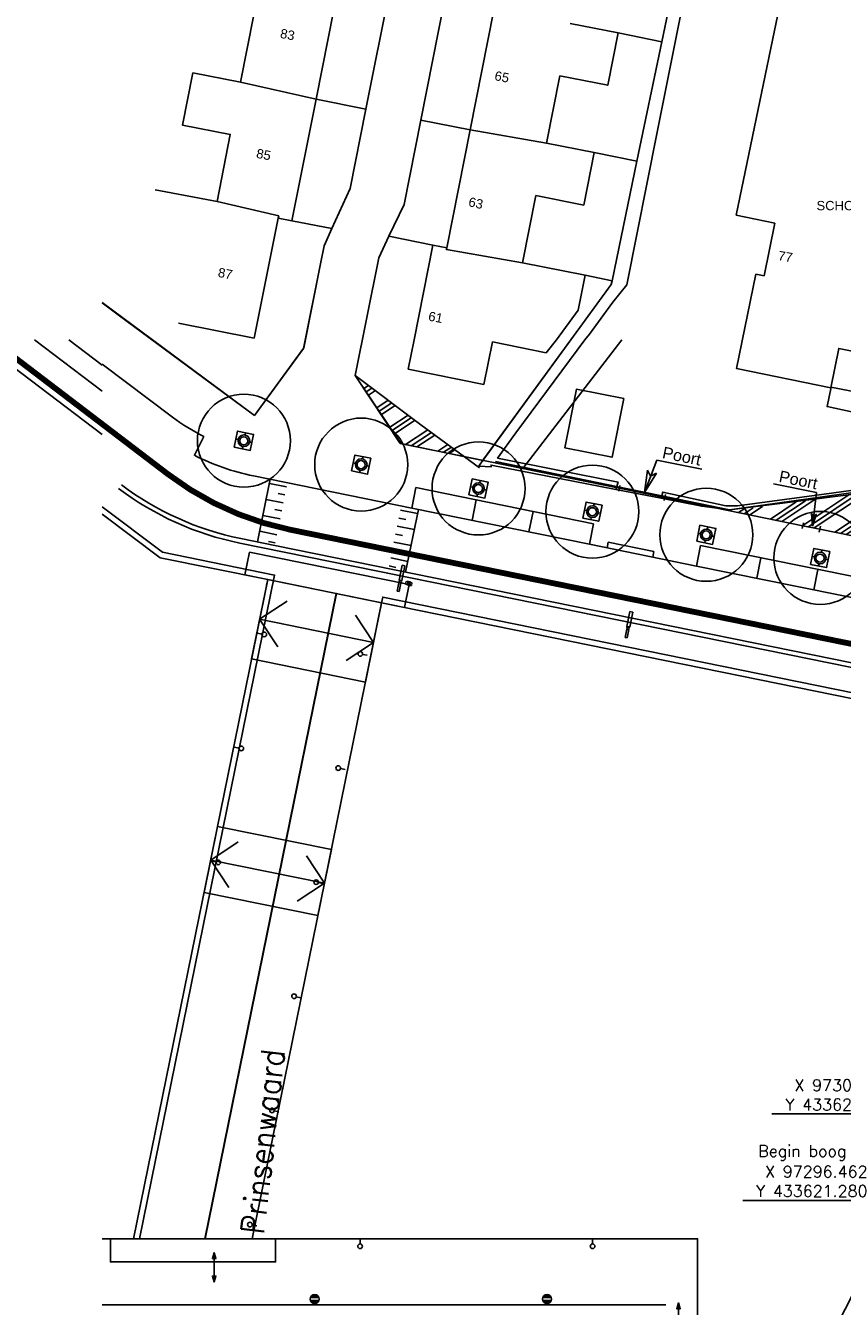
# Model space of a CAD drawing. Header units: millimetres. Extents: x 96940 to 101272, y 432237 to 434659.
# Tile 358 of 398: x 97211 to 97281, y 433617 to 433727. Entities that reach past the tile are written whole.
import ezdxf
from ezdxf.enums import TextEntityAlignment as Align

# ---------------------------------------------------------------- set-up
doc = ezdxf.new("R2010")
doc.units = ezdxf.units.MM
doc.linetypes.add('DASHED', pattern=[19.05, 12.7, -6.35])
doc.layers.add('_R+B WARMTE2-5', color=211, linetype='DASHED')
doc.layers.add('Ondergrond_Nieuw_IP', color=8, linetype='Continuous')
doc.layers.add('R_BN_T_N_Coordinaten', color=7, linetype='Continuous', lineweight=25)
doc.styles.add('DSV_ARIAL', font='arial.ttf')
doc.styles.get("Standard").update_dxf_attribs({"font": 'romans.shx'})
doc.dimstyles.new('RET 1-500', dxfattribs={"dimtxt": 1, "dimasz": 1, "dimexe": 0.3, "dimexo": 0, "dimgap": 0.3, "dimtad": 1, "dimdec": 3, "dimzin": 1, "dimtxsty": 'Standard', "dimcen": 0, "dimclrd": 1, "dimclre": 1, "dimclrt": 7, "dimaunit": 2, "dimadec": 4, "dimazin": 0, "dimtfac": 1, "dimtdec": 3, "dimtofl": 0, "dimtmove": 0, "dimatfit": 0, "dimfxl": 1, "dimarcsym": 0})
pattern_1 = [(33.7107, (97316.8302, 433760.2875), (-1.11, 1.6637), []), (33.7107, (97317.3206, 433760.1896), (-1.11, 1.6637), []), (33.7107, (97316.34, 433760.3854), (-1.11, 1.6637), [])]

# ---------------------------------------------------------------- blocks, each defined once
blk = doc.blocks.new('Boomrooster')
at = {"color": 0, "linetype": 'ByBlock', "lineweight": -2}
blk.add_lwpolyline([(-0.7, -0.7), (-0.7, 0.7), (0.7, 0.7), (0.7, -0.7)], close=True, dxfattribs=at)
for points in [[(-0.5, 0), (-0.7, 0)], [(0, 0.7), (0, 0.5)], [(0.7, 0), (0.5, 0)], [(0, -0.5), (0, -0.7)]]:
    blk.add_lwpolyline(points, dxfattribs=at)
blk.add_circle((0, 0), 0.5, dxfattribs=at)
blk = doc.blocks.new('BOOM')
at = {"color": 0}
blk.add_circle((0, 0), 0.35, dxfattribs=at)
blk = doc.blocks.new('VelopA CityStyle Oscar BA')
at = {"color": 0, "lineweight": 0, "flags": 128}
for points in [[(101.3, 65.32), (101.3, 65.55)], [(101.37, 65.56), (101.38, 65.56)], [(101.37, 65.55), (101.37, 65.56)], [(101.37, 65.55), (101.37, 65.55)], [(101.37, 65.55), (101.37, 65.55)], [(101.37, 65.55), (101.37, 65.55)], [(101.37, 65.55), (101.37, 65.55)], [(101.38, 65.55), (101.37, 65.55)], [(101.37, 65.33), (101.37, 65.32)], [(101.38, 65.33), (101.37, 65.33)], [(101.37, 65.32), (101.38, 65.31)], [(101.37, 65.32), (101.37, 65.32)], [(101.37, 65.32), (101.37, 65.32)], [(101.37, 65.32), (101.37, 65.32)], [(101.37, 65.32), (101.37, 65.32)], [(101.38, 65.56), (101.39, 65.56)], [(101.38, 65.56), (101.38, 65.56)], [(101.38, 65.56), (101.38, 65.56)], [(101.38, 65.56), (101.38, 65.56)], [(101.38, 65.56), (101.38, 65.56)], [(101.38, 65.54), (101.38, 65.55)], [(101.38, 65.54), (101.38, 65.54)], [(101.38, 65.54), (101.38, 65.54)], [(101.38, 65.54), (101.38, 65.54)], [(101.38, 65.33), (101.38, 65.33)], [(101.38, 65.33), (101.38, 65.33)], [(101.38, 65.33), (101.38, 65.33)], [(101.38, 65.33), (101.38, 65.33)], [(101.38, 65.31), (101.39, 65.31)], [(101.38, 65.31), (101.38, 65.31)], [(101.38, 65.31), (101.38, 65.31)], [(101.38, 65.31), (101.38, 65.31)], [(101.38, 65.31), (101.38, 65.31)], [(101.72, 65.56), (101.73, 65.56)], [(101.72, 65.31), (101.73, 65.31)], [(101.73, 65.56), (101.74, 65.56)], [(101.73, 65.56), (101.73, 65.56)], [(101.73, 65.56), (101.73, 65.56)], [(101.73, 65.56), (101.73, 65.56)], [(101.73, 65.56), (101.73, 65.56)], [(101.74, 65.55), (101.73, 65.54)], [(101.73, 65.54), (101.73, 65.54)], [(101.73, 65.54), (101.73, 65.54)], [(101.73, 65.54), (101.73, 65.54)], [(101.73, 65.33), (101.73, 65.33)], [(101.73, 65.33), (101.73, 65.33)], [(101.73, 65.33), (101.73, 65.33)], [(101.74, 65.33), (101.73, 65.33)], [(101.73, 65.31), (101.74, 65.32)], [(101.73, 65.31), (101.73, 65.31)], [(101.73, 65.31), (101.73, 65.31)], [(101.73, 65.31), (101.73, 65.31)], [(101.73, 65.31), (101.73, 65.31)], [(101.74, 65.56), (101.74, 65.55)], [(101.74, 65.55), (101.74, 65.55)], [(101.74, 65.55), (101.74, 65.55)], [(101.74, 65.55), (101.74, 65.55)], [(101.74, 65.55), (101.74, 65.55)], [(101.74, 65.55), (101.74, 65.55)], [(101.74, 65.33), (101.74, 65.33)], [(101.74, 65.32), (101.74, 65.33)], [(101.74, 65.32), (101.74, 65.32)], [(101.74, 65.32), (101.74, 65.32)], [(101.74, 65.32), (101.74, 65.32)], [(101.74, 65.32), (101.74, 65.32)], [(101.81, 65.55), (101.81, 65.32)]]:
    blk.add_lwpolyline(points, dxfattribs=at)
at = {"color": 0, "lineweight": 0}
for points in [[(101.31, 65.56), (101.31, 65.55), (101.3, 65.55), (101.3, 65.55)], [(101.31, 65.32), (101.31, 65.32), (101.3, 65.32), (101.3, 65.32)], [(101.8, 65.56), (101.64, 65.61), (101.47, 65.61), (101.31, 65.56)], [(101.31, 65.55), (101.46, 65.45), (101.65, 65.45), (101.8, 65.55)], [(101.31, 65.32), (101.46, 65.42), (101.65, 65.42), (101.8, 65.32)], [(101.8, 65.32), (101.64, 65.26), (101.47, 65.26), (101.31, 65.32)], [(101.81, 65.55), (101.81, 65.55), (101.81, 65.55), (101.8, 65.56)], [(101.81, 65.32), (101.81, 65.32), (101.81, 65.32), (101.8, 65.32)]]:
    blk.add_open_spline(points, degree=3, dxfattribs=at)
for points, knots in [([(101.73, 65.54), (101.72, 65.54), (101.72, 65.54), (101.71, 65.53), (101.71, 65.53), (101.7, 65.53), (101.7, 65.53), (101.69, 65.53), (101.69, 65.52), (101.68, 65.52), (101.68, 65.52), (101.67, 65.52), (101.67, 65.52), (101.66, 65.51), (101.65, 65.51), (101.65, 65.51), (101.64, 65.51), (101.63, 65.51), (101.63, 65.51), (101.62, 65.51), (101.62, 65.51), (101.61, 65.5), (101.6, 65.5), (101.6, 65.5), (101.59, 65.5), (101.58, 65.5), (101.58, 65.5), (101.57, 65.5), (101.57, 65.5), (101.56, 65.5), (101.55, 65.5), (101.55, 65.5), (101.54, 65.5), (101.53, 65.5), (101.53, 65.5), (101.52, 65.5), (101.52, 65.5), (101.51, 65.5), (101.5, 65.5), (101.5, 65.51), (101.49, 65.51), (101.49, 65.51), (101.48, 65.51), (101.47, 65.51), (101.47, 65.51), (101.46, 65.51), (101.46, 65.51), (101.45, 65.51), (101.45, 65.52), (101.44, 65.52), (101.43, 65.52), (101.43, 65.52), (101.42, 65.52), (101.42, 65.52), (101.41, 65.53), (101.41, 65.53), (101.4, 65.53), (101.4, 65.53), (101.39, 65.54), (101.39, 65.54), (101.38, 65.54)], [0, 0, 0, 0, 1, 1, 1, 2, 2, 2, 3, 3, 3, 4, 4, 4, 5, 5, 5, 6, 6, 6, 7, 7, 7, 8, 8, 8, 9, 9, 9, 10, 10, 10, 11, 11, 11, 12, 12, 12, 13, 13, 13, 14, 14, 14, 15, 15, 15, 16, 16, 16, 17, 17, 17, 18, 18, 18, 19, 19, 19, 20, 20, 20, 20]), ([(101.73, 65.33), (101.72, 65.33), (101.72, 65.34), (101.71, 65.34), (101.71, 65.34), (101.7, 65.34), (101.7, 65.35), (101.69, 65.35), (101.69, 65.35), (101.68, 65.35), (101.68, 65.35), (101.67, 65.35), (101.67, 65.36), (101.66, 65.36), (101.65, 65.36), (101.65, 65.36), (101.64, 65.36), (101.63, 65.36), (101.63, 65.36), (101.62, 65.37), (101.62, 65.37), (101.61, 65.37), (101.6, 65.37), (101.6, 65.37), (101.59, 65.37), (101.58, 65.37), (101.58, 65.37), (101.57, 65.37), (101.57, 65.37), (101.56, 65.37), (101.55, 65.37), (101.55, 65.37), (101.54, 65.37), (101.53, 65.37), (101.53, 65.37), (101.52, 65.37), (101.52, 65.37), (101.51, 65.37), (101.5, 65.37), (101.5, 65.37), (101.49, 65.37), (101.49, 65.37), (101.48, 65.36), (101.47, 65.36), (101.47, 65.36), (101.46, 65.36), (101.46, 65.36), (101.45, 65.36), (101.45, 65.36), (101.44, 65.35), (101.43, 65.35), (101.43, 65.35), (101.42, 65.35), (101.42, 65.35), (101.41, 65.35), (101.41, 65.34), (101.4, 65.34), (101.4, 65.34), (101.39, 65.34), (101.39, 65.33), (101.38, 65.33)], [0, 0, 0, 0, 1, 1, 1, 2, 2, 2, 3, 3, 3, 4, 4, 4, 5, 5, 5, 6, 6, 6, 7, 7, 7, 8, 8, 8, 9, 9, 9, 10, 10, 10, 11, 11, 11, 12, 12, 12, 13, 13, 13, 14, 14, 14, 15, 15, 15, 16, 16, 16, 17, 17, 17, 18, 18, 18, 19, 19, 19, 20, 20, 20, 20]), ([(101.39, 65.56), (101.39, 65.57), (101.4, 65.57), (101.41, 65.57), (101.42, 65.57), (101.43, 65.57), (101.44, 65.57), (101.44, 65.57), (101.45, 65.58), (101.46, 65.58), (101.46, 65.58), (101.47, 65.58), (101.48, 65.58), (101.48, 65.58), (101.49, 65.58), (101.5, 65.58), (101.5, 65.58), (101.51, 65.58), (101.52, 65.58), (101.52, 65.58), (101.53, 65.58), (101.54, 65.58), (101.55, 65.58), (101.55, 65.58), (101.56, 65.58), (101.57, 65.58), (101.57, 65.58), (101.58, 65.58), (101.59, 65.58), (101.6, 65.58), (101.6, 65.58), (101.61, 65.58), (101.62, 65.58), (101.62, 65.58), (101.63, 65.58), (101.64, 65.58), (101.64, 65.58), (101.65, 65.58), (101.66, 65.58), (101.66, 65.58), (101.67, 65.57), (101.68, 65.57), (101.68, 65.57), (101.69, 65.57), (101.7, 65.57), (101.7, 65.57), (101.71, 65.57), (101.72, 65.56), (101.72, 65.56)], [0, 0, 0, 0, 1, 1, 1, 2, 2, 2, 3, 3, 3, 4, 4, 4, 5, 5, 5, 6, 6, 6, 7, 7, 7, 8, 8, 8, 9, 9, 9, 10, 10, 10, 11, 11, 11, 12, 12, 12, 13, 13, 13, 14, 14, 14, 15, 15, 15, 16, 16, 16, 16]), ([(101.39, 65.31), (101.39, 65.31), (101.4, 65.31), (101.41, 65.3), (101.42, 65.3), (101.43, 65.3), (101.44, 65.3), (101.44, 65.3), (101.45, 65.3), (101.46, 65.3), (101.46, 65.29), (101.47, 65.29), (101.48, 65.29), (101.48, 65.29), (101.49, 65.29), (101.5, 65.29), (101.5, 65.29), (101.51, 65.29), (101.52, 65.29), (101.52, 65.29), (101.53, 65.29), (101.54, 65.29), (101.55, 65.29), (101.55, 65.29), (101.56, 65.29), (101.57, 65.29), (101.57, 65.29), (101.58, 65.29), (101.59, 65.29), (101.6, 65.29), (101.6, 65.29), (101.61, 65.29), (101.62, 65.29), (101.62, 65.29), (101.63, 65.29), (101.64, 65.29), (101.64, 65.29), (101.65, 65.3), (101.66, 65.3), (101.66, 65.3), (101.67, 65.3), (101.68, 65.3), (101.68, 65.3), (101.69, 65.3), (101.7, 65.3), (101.7, 65.3), (101.71, 65.31), (101.72, 65.31), (101.72, 65.31)], [0, 0, 0, 0, 1, 1, 1, 2, 2, 2, 3, 3, 3, 4, 4, 4, 5, 5, 5, 6, 6, 6, 7, 7, 7, 8, 8, 8, 9, 9, 9, 10, 10, 10, 11, 11, 11, 12, 12, 12, 13, 13, 13, 14, 14, 14, 15, 15, 15, 16, 16, 16, 16])]:
    blk.add_open_spline(points, degree=3, knots=knots, dxfattribs=at)
blk = doc.blocks.new('N_LM-PAALTOP')
at = {"layer": 'Ondergrond_Nieuw_IP'}
h = blk.add_hatch(color=256, dxfattribs=at)
edge = h.paths.add_edge_path()
edge.add_line((-0.6, 0.19), (0.6, 0.19))
edge.add_arc((0, 0), 0.625, 17.4576, 162.5424)
edge = h.paths.add_edge_path()
edge.add_line((-0.6, -0.19), (0.6, -0.19))
edge.add_arc((0, 0), 0.625, 197.4576, 342.5424, ccw=False)
for p, q in [((-0.6, 0.19), (0.6, 0.19)), ((-0.6, -0.19), (0.6, -0.19))]:
    blk.add_line(p, q, dxfattribs=at)
blk.add_circle((0, 0), 0.625, dxfattribs=at)

msp = doc.modelspace()

# ---------------------------------------------------------------- hatches: boundary and pattern name
at = {"layer": 'Ondergrond_Nieuw_IP'}
h = msp.add_hatch(dxfattribs=at)
h.set_pattern_fill('DSV1_03', color=256, style=0)
h.set_pattern_definition([(33.29909226, (0, 0), (-1.098019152, 1.671632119), []), (33.29909226, (0.4896, -0.1014), (-1.098019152, 1.671632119), []), (33.29909226, (-0.4896, 0.1014), (-1.098019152, 1.671632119), [])])
h.paths.add_polyline_path([(97244.721, 433692.71), (97239.063, 433696.942), (97242.99617, 433691.08446), (97248.44642, 433689.97153)])
h = msp.add_hatch(dxfattribs=at)
h.set_pattern_fill('DSV1_03', color=256, style=0)
h.set_pattern_definition(pattern_1)
h.paths.add_polyline_path([(97308.74602, 433690.35058), (97300.68809, 433679.3038), (97271.34115, 433685.29643)])
h = msp.add_hatch(dxfattribs=at)
h.set_pattern_fill('DSV1_03', color=256, style=0)
h.set_pattern_definition(pattern_1)
h.paths.add_polyline_path([(97308.74602, 433690.35058), (97300.68809, 433679.3038), (97271.34115, 433685.29643)])

# ---------------------------------------------------------------- linework, layer by layer
at = {"layer": '_R+B WARMTE2-5', "ltscale": 0.01, "const_width": 0.5, "flags": 128}
msp.add_lwpolyline([(97161.08881, 433665.53702), (97195.03557, 433709.71799), (97222.93686, 433688.46417, 0.113044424), (97233.5084, 433683.66889), (97254.03527, 433679.49265)], format="xyb", dxfattribs=at)
msp.add_lwpolyline([(97254.03527, 433679.49265), (97308.93109, 433668.32397), (97306.15952, 433654.70129)], dxfattribs=at)
at = {"layer": 'Ondergrond_Nieuw_IP'}
for p, q in [((97277.801, 433739.421), (97271.844, 433710.728)), ((97230.36364, 433700.15849), (97232.44, 433710.47)), ((97271.844, 433710.728), (97275.17, 433710.06)), ((97236.38, 433708.11), (97237.06, 433709.6)), ((97275.17, 433710.06), (97274.2517, 433705.50889)), ((97241.102, 433707.063), (97241.961, 433708.92)), ((97236.093, 433706.681), (97236.38, 433708.11)), ((97274.2517, 433705.50889), (97273.52671, 433705.65786)), ((97230.36364, 433700.15849), (97223.85308, 433701.45849)), ((97244.126, 433700), (97243.62203, 433697.4989)), ((97255.47778, 433698.90061), (97250.87237, 433699.83876)), ((97253.47472, 433688.94475), (97261.99, 433700)), ((97255.47778, 433698.90061), (97256.371, 433700)), ((97242.93273, 433691.09548), (97239.063, 433696.942)), ((97271.34924, 433685.31408), (97242.93273, 433691.09548)), ((97265.01719, 433689.67233), (97263.94438, 433686.87963)), ((97265.01719, 433689.67233), (97268.88001, 433688.88354)), ((97263.94438, 433686.87963), (97264.20516, 433688.78638)), ((97264.99107, 433688.54235), (97263.94438, 433686.87963)), ((97264.20516, 433688.78638), (97264.48078, 433688.27598)), ((97264.48078, 433688.27598), (97264.99107, 433688.54235)), ((97230.30405, 433688.30726), (97243.91965, 433685.53714)), ((97230.66179, 433682.6218), (97231.75832, 433688.01139)), ((97231.68552, 433687.65358), (97233.15541, 433687.35452)), ((97244.27851, 433687.301), (97243.91965, 433685.53714)), ((97244.278, 433687.3011), (97259.56533, 433684.19086)), ((97261.73322, 433687.00321), (97261.83325, 433687.4931)), ((97275.06051, 433687.62149), (97278.76428, 433686.86518)), ((97231.40641, 433686.28168), (97232.87629, 433685.98263)), ((97233.01585, 433686.66858), (97232.4279, 433686.7882)), ((97249.47211, 433686.24435), (97249.11325, 433684.48049)), ((97261.78323, 433687.24816), (97265.70235, 433686.44787)), ((97265.75237, 433686.69282), (97265.65233, 433686.20293)), ((97278.76428, 433686.86518), (97278.40154, 433683.98415)), ((97232.73674, 433685.29668), (97232.14878, 433685.4163)), ((97244.42454, 433685.06179), (97242.95465, 433685.36084)), ((97243.40082, 433680.03002), (97244.49734, 433685.4196)), ((97243.91965, 433685.53714), (97259.20647, 433682.427)), ((97254.37173, 433685.24751), (97254.01287, 433683.48365)), ((97231.12729, 433684.90979), (97232.59718, 433684.61073)), ((97232.45762, 433683.92479), (97231.86967, 433684.04441)), ((97244.14543, 433683.6899), (97242.67554, 433683.98895)), ((97242.8151, 433684.6749), (97243.40305, 433684.55528)), ((97259.56533, 433684.19086), (97259.20647, 433682.427)), ((97277.62181, 433684.26909), (97277.5226, 433683.77903)), ((97277.57262, 433684.02397), (97279.04229, 433683.72387)), ((97278.99227, 433683.47892), (97279.0923, 433683.96881)), ((97229.20752, 433682.91768), (97232.13168, 433682.32275)), ((97230.84818, 433683.53789), (97232.31806, 433683.23884)), ((97242.53598, 433683.303), (97243.12394, 433683.18338)), ((97229.12778, 433682.52571), (97242.8332, 433679.73731)), ((97232.1785, 433682.55289), (97231.59055, 433682.67251)), ((97232.13168, 433682.32275), (97299.03219, 433668.71169)), ((97242.25687, 433681.93111), (97242.84482, 433681.81149)), ((97243.86631, 433682.318), (97242.39642, 433682.61705)), ((97259.20647, 433682.427), (97268.41776, 433680.55294)), ((97260.83861, 433682.60518), (97260.73892, 433682.11522)), ((97260.83861, 433682.60518), (97264.7583, 433681.80771)), ((97264.7583, 433681.80771), (97264.65861, 433681.31775)), ((97268.77663, 433682.3168), (97268.41776, 433680.55294)), ((97268.77663, 433682.3168), (97298.76232, 433676.21614)), ((97243.5872, 433680.94611), (97242.11731, 433681.24516)), ((97273.97023, 433681.26015), (97273.61136, 433679.49629)), ((97241.85329, 433679.93667), (97299.34428, 433668.24)), ((97241.97775, 433680.55921), (97242.56571, 433680.43959)), ((97268.41776, 433680.55294), (97298.40346, 433674.45228)), ((97278.86985, 433680.26331), (97278.51099, 433678.49945)), ((97231.53358, 433679.38298), (97231.43389, 433678.89301)), ((97237.41313, 433678.18677), (97226.12168, 433622.68752)), ((97237.42783, 433678.18378), (97226.13698, 433622.68752)), ((97237.43762, 433678.18178), (97226.14719, 433622.68752)), ((97237.45232, 433678.17879), (97226.1625, 433622.68752)), ((97230.83978, 433675.97284), (97233.19836, 433677.53395)), ((97237.41313, 433678.18677), (97237.45232, 433678.17879)), ((97237.41313, 433678.18677), (97237.45232, 433678.17879)), ((97241.23314, 433676.89933), (97241.33282, 433677.3893)), ((97240.63902, 433673.97916), (97239.07791, 433676.33774)), ((97230.83978, 433675.97284), (97240.63902, 433673.97916)), ((97230.83978, 433675.97284), (97232.40089, 433673.61425)), ((97230.64053, 433674.77661), (97231.0328, 433674.69763)), ((97240.63902, 433673.97916), (97238.28044, 433672.41804)), ((97240.08965, 433672.87408), (97239.69751, 433672.95303)), ((97228.66675, 433664.97362), (97229.05902, 433664.89464)), ((97238.18964, 433663.05624), (97237.79751, 433663.13519)), ((97226.62622, 433655.26255), (97228.98481, 433656.82366)), ((97236.42547, 433653.26887), (97234.86436, 433655.62746)), ((97226.62622, 433655.26255), (97236.42547, 433653.26887)), ((97226.62622, 433655.26255), (97228.18734, 433652.90397)), ((97226.69298, 433655.17063), (97227.08524, 433655.09165)), ((97236.42547, 433653.26887), (97234.06688, 433651.70776)), ((97236.28963, 433653.2384), (97235.8975, 433653.31735)), ((97234.38962, 433643.42056), (97233.99749, 433643.49951)), ((97232.48961, 433633.60272), (97232.09748, 433633.68168)), ((97230.5896, 433623.78488), (97230.19747, 433623.86384)), ((97226.12168, 433622.68752), (97226.1625, 433622.68752)), ((97226.12168, 433622.68752), (97226.1625, 433622.68752)), ((97239.48243, 433622.63), (97239.48243, 433622.23)), ((97259.48243, 433622.63), (97259.48243, 433622.23)), ((97265.77866, 433616.98752), (97217.2985, 433616.98752))]:
    msp.add_line(p, q, dxfattribs=at)
for points in [[(97315.359, 433700), (97317.807, 433712.092), (97323.502, 433740.7), (97279.832, 433749.514), (97279.814, 433749.575), (97282.742, 433764.282), (97274.643, 433765.972), (97265.056, 433717.87), (97262.443, 433704.741), (97261.231, 433703.238), (97259.208, 433700.505), (97258.832, 433700)], [(97265.444, 433725.659), (97267.591, 433735.96)], [(97229.2, 433722.18), (97230.35, 433727.97), (97226.23, 433728.78), (97227.13, 433733.29)], [(97235.691, 433720.72), (97237.74, 433731.03)], [(97239.979, 433719.84), (97242.029, 433730.17)], [(97244.714, 433718.919), (97246.746, 433729.211)], [(97248.948, 433718.08), (97250.983, 433728.379)], [(97257.56, 433727.23), (97261.68, 433726.41)], [(97255.52, 433716.93), (97256.67, 433722.72), (97260.79, 433721.91), (97261.68, 433726.41)], [(97261.68, 433726.41), (97265.444, 433725.659)], [(97263.303, 433715.389), (97265.444, 433725.659)], [(97227.17, 433711.9), (97228.31, 433717.68), (97224.19, 433718.49), (97225.09, 433722.99)], [(97225.09, 433722.99), (97229.2, 433722.18)], [(97229.2, 433722.18), (97235.691, 433720.72)], [(97233.61, 433710.25), (97235.691, 433720.72)], [(97235.691, 433720.72), (97239.979, 433719.84)], [(97237.06, 433709.6), (97238.63, 433713.04), (97239.979, 433719.84)], [(97241.961, 433708.92), (97243.28, 433711.66), (97244.714, 433718.919)], [(97244.714, 433718.919), (97248.948, 433718.08)], [(97246.94, 433707.92), (97248.948, 433718.08)], [(97248.948, 433718.08), (97255.52, 433716.93)], [(97253.46, 433706.63), (97254.61, 433712.42), (97258.73, 433711.61), (97259.62, 433716.12)], [(97255.52, 433716.93), (97259.62, 433716.12)], [(97259.62, 433716.12), (97263.303, 433715.389)], [(97261.159, 433705.1), (97263.303, 433715.389)], [(97221.85, 433712.92), (97227.17, 433711.9)], [(97232.44, 433710.47), (97232.48, 433710.68), (97227.17, 433711.9)], [(97232.44, 433710.47), (97233.61, 433710.25)], [(97233.61, 433710.25), (97237.06, 433709.6)], [(97241.961, 433708.92), (97245.74, 433708.16)], [(97245.74, 433708.16), (97244.126, 433700)], [(97245.74, 433708.16), (97246.94, 433707.92)], [(97253.46, 433706.63), (97246.91, 433707.78), (97246.94, 433707.92)], [(97217.2985, 433703.21418), (97230.384, 433693.513), (97234.65, 433699.32), (97236.093, 433706.681)], [(97217.2985, 433703.18691), (97218.659, 433702.173), (97226.578, 433696.314), (97230.384, 433693.513), (97234.625, 433699.261), (97236.093, 433706.681)], [(97242.99617, 433691.08446), (97239.063, 433696.942), (97241.102, 433707.063)], [(97241.102, 433707.063), (97239.063, 433696.942), (97244.721, 433692.71), (97249.764, 433689.003)], [(97253.46, 433706.63), (97258.833, 433705.566)], [(97256.371, 433700), (97258.24, 433702.561), (97258.833, 433705.566)], [(97257.609, 433700), (97261.09, 433704.77), (97261.159, 433705.1)], [(97258.833, 433705.566), (97261.159, 433705.1)], [(97273.52671, 433705.65786), (97271.87605, 433697.53534), (97279.97556, 433695.89597), (97280.65997, 433699.2774), (97285.15612, 433698.36552), (97285.00147, 433697.5908), (97293.13877, 433695.96648), (97293.29733, 433696.76081), (97300.37058, 433695.33356), (97300.20969, 433694.54991), (97308.10117, 433692.92968), (97308.50341, 433694.88881)], [(97206.53767, 433700), (97217.2985, 433691.86532)], [(97206.53767, 433700), (97217.2985, 433691.86532)], [(97211.47712, 433700), (97217.2985, 433695.59218)], [(97214.41725, 433700), (97217.2985, 433697.82224)], [(97243.62203, 433697.4989), (97250.12584, 433696.17403), (97250.87237, 433699.83876)], [(97249.69, 433689.15), (97250.139, 433689.765), (97257.609, 433700)], [(97250.05057, 433689.64396), (97257.61, 433700)], [(97258.832, 433700), (97252.88, 433692.01), (97251.314, 433689.84), (97261.673, 433687.779), (97261.493, 433687.139)], [(97280.007, 433695.927), (97279.659, 433694.271), (97283.896, 433693.365), (97285.044, 433698.395)], [(97279.99, 433695.93), (97290.543, 433693.912), (97290.987, 433696.434)], [(97262.165, 433694.966), (97261.168, 433689.908), (97257.103, 433690.709), (97258.1, 433695.767), (97262.165, 433694.966)], [(97251.124, 433689.549), (97271.255, 433685.383), (97322.914, 433692.607)], [(97242.99617, 433691.08446), (97250.05057, 433689.64396)], [(97249.69, 433689.15), (97250.769, 433689.09), (97250.746, 433689.232), (97261.493, 433687.139)], [(97253.47472, 433688.94475), (97261.78323, 433687.24816)], [(97265.38, 433686.382), (97265.52, 433686.912), (97270.96, 433685.743), (97271.964, 433685.728), (97280.032, 433686.825), (97292.081, 433688.47), (97292.092, 433688.001)], [(97265.38, 433686.382), (97268.881, 433685.7), (97271.254, 433685.383), (97281.059, 433686.628), (97283.922, 433686.985), (97292.092, 433688.001)], [(97261.493, 433687.139), (97265.38, 433686.382)], [(97265.70235, 433686.44787), (97277.57262, 433684.02397)], [(97219.99876, 433622.68752), (97220.509, 433622.68752), (97232.12322, 433679.77325), (97222.48384, 433681.73441), (97217.2985, 433685.64184)], [(97278.40154, 433683.98415), (97278.32766, 433685.06445), (97278.50417, 433684.79923), (97278.72386, 433684.98797), (97278.40154, 433683.98415)], [(97217.2985, 433622.68752), (97219.99876, 433622.68752), (97231.53358, 433679.38298), (97222.27329, 433681.267), (97217.2985, 433685.01578)], [(97217.2985, 433622.68752), (97219.99876, 433622.68752), (97230.20362, 433622.68752), (97268.51672, 433622.68752), (97268.51672, 433613.68752), (97279.72038, 433613.68752), (97299.01885, 433651.56291), (97297.04813, 433651.96423), (97299.80505, 433665.49299), (97241.33282, 433677.3893), (97231.53358, 433679.38298), (97222.27329, 433681.267), (97217.2985, 433685.01578)], [(97279.04229, 433683.72387), (97286.50124, 433682.20075), (97299.15005, 433679.61787)], [(97299.01885, 433651.56291), (97279.72038, 433613.68752), (97268.51672, 433613.68752), (97268.51672, 433622.68752), (97230.20362, 433622.68752), (97241.33282, 433677.3893), (97299.80505, 433665.49299), (97297.04813, 433651.96423), (97299.01885, 433651.56291)], [(97241.33282, 433677.3893), (97241.43251, 433677.87926), (97299.90455, 433665.98299), (97299.80505, 433665.49299)], [(97226.92263, 433621.47318), (97226.77263, 433620.97318), (97227.07263, 433620.97318), (97226.92263, 433621.47318), (97226.92263, 433618.97318), (97226.77263, 433619.47318), (97227.07263, 433619.47318), (97226.92263, 433618.97318)], [(97266.87665, 433617.16204), (97266.72665, 433616.66204), (97267.02665, 433616.66204), (97266.87665, 433617.16204), (97266.87665, 433614.66204), (97266.72665, 433615.16204), (97267.02665, 433615.16204), (97266.87665, 433614.66204)]]:
    msp.add_lwpolyline(points, dxfattribs=at)
msp.add_lwpolyline([(97217.2985, 433697.92219), (97223.33875, 433693.3703, 0.043776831), (97226.0367, 433691.6854), (97225.21985, 433690.08267, 0.067824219), (97230.30405, 433688.30726)], format="xyb", dxfattribs=at)
for points in [[(97229.57373, 433679.78171), (97243.29267, 433676.99056), (97243.69141, 433678.95041), (97229.97246, 433681.74156)], [(97241.33282, 433677.3893), (97231.53358, 433679.38298), (97230.14598, 433672.5627), (97239.94522, 433670.56902)], [(97237.01452, 433656.16413), (97227.21527, 433658.15781), (97226.05893, 433652.47424), (97235.85818, 433650.48056)], [(97217.99876, 433622.68752), (97232.20362, 433622.68752), (97232.20362, 433620.68752), (97217.99876, 433620.68752)]]:
    msp.add_lwpolyline(points, close=True, dxfattribs=at)
at = {"layer": 'Ondergrond_Nieuw_IP', "flags": 128}
for points in [[(97243.10051, 433680.62312), (97242.84003, 433679.34282)], [(97243.08108, 433679.29377), (97243.34156, 433680.57408)], [(97243.34156, 433680.57408), (97243.10051, 433680.62312)], [(97242.82899, 433679.11078), (97242.68288, 433678.39262)], [(97242.8679, 433679.10268), (97242.8287, 433679.11065)], [(97242.84026, 433679.34301), (97242.88044, 433679.33484)], [(97242.85446, 433678.35771), (97243.00058, 433679.07587)], [(97242.88036, 433679.33461), (97242.86702, 433679.269)], [(97242.86746, 433679.10295), (97242.87408, 433679.13551)], [(97242.96197, 433679.08354), (97242.8679, 433679.10268)], [(97243.04075, 433679.30198), (97242.88036, 433679.33461)], [(97242.96824, 433679.11608), (97242.96167, 433679.08378)], [(97243.00019, 433679.07576), (97242.96197, 433679.08354)], [(97243.0274, 433679.23637), (97243.04075, 433679.30198)], [(97243.04115, 433679.30214), (97243.08132, 433679.29397)], [(97242.68288, 433678.39262), (97242.85446, 433678.35771)], [(97262.69901, 433676.63577), (97262.43852, 433675.35546)], [(97262.67958, 433675.30641), (97262.94006, 433676.58672)], [(97262.94006, 433676.58672), (97262.69901, 433676.63577)], [(97262.43875, 433675.35565), (97262.47893, 433675.34748)], [(97262.47886, 433675.34725), (97262.46551, 433675.28164)], [(97262.46595, 433675.11559), (97262.47258, 433675.14815)], [(97262.63924, 433675.31462), (97262.47886, 433675.34725)], [(97262.62589, 433675.24901), (97262.63924, 433675.31462)], [(97262.63964, 433675.31478), (97262.67982, 433675.30661)], [(97262.42749, 433675.12342), (97262.28138, 433674.40526)], [(97262.28138, 433674.40526), (97262.45296, 433674.37035)], [(97262.46639, 433675.11532), (97262.4272, 433675.12329)], [(97262.45296, 433674.37035), (97262.59907, 433675.08851)], [(97262.56047, 433675.09618), (97262.46639, 433675.11532)], [(97262.56674, 433675.12872), (97262.56016, 433675.09642)], [(97262.59868, 433675.0884), (97262.56047, 433675.09618)]]:
    msp.add_lwpolyline(points, dxfattribs=at)
at = {"layer": 'Ondergrond_Nieuw_IP'}
for centre, radius in [((97229.48421, 433691.3327), 4), ((97239.57743, 433689.27921), 4), ((97249.67065, 433687.22572), 4), ((97259.4699, 433685.23204), 4), ((97269.26915, 433683.23836), 4), ((97279.08035, 433681.25089), 4), ((97242.93767, 433679.20581), 0.09479), ((97262.53616, 433675.21845), 0.09479), ((97231.23045, 433674.66706), 0.2), ((97239.50145, 433672.99251), 0.2), ((97229.25667, 433664.86407), 0.2), ((97237.60144, 433663.17467), 0.2), ((97227.28289, 433655.06109), 0.2), ((97235.70143, 433653.35683), 0.2), ((97233.80142, 433643.53899), 0.2), ((97231.90141, 433633.72115), 0.2), ((97230.0014, 433623.90331), 0.2), ((97239.48243, 433622.03), 0.2), ((97259.48243, 433622.03), 0.2)]:
    msp.add_circle(centre, radius, dxfattribs=at)
for radius in [25.5, 25.9]:
    msp.add_arc((97234.29141, 433707.90576), radius, 233.0014941, 258.5, dxfattribs=at)

# ---------------------------------------------------------------- block references
for name, p, rotation in [('Boomrooster', (97229.48473, 433691.32976), 348.5000000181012), ('Boomrooster', (97239.57795, 433689.27627), 348.5000000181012), ('Boomrooster', (97249.67117, 433687.22278), 348.5000000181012), ('Boomrooster', (97259.47042, 433685.2291), 348.5000000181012), ('Boomrooster', (97269.26967, 433683.23542), 348.5000000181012), ('Boomrooster', (97279.06892, 433681.24174), 348.5000000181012), ('VelopA CityStyle Oscar BA', (97356.4633, 433722.34054), 168.2013995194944)]:
    msp.add_blockref(name, p, dxfattribs=dict(at, rotation=rotation))
for p in [(97229.47277, 433691.32354), (97239.566, 433689.27005), (97249.65922, 433687.21656), (97259.45847, 433685.22289), (97269.25772, 433683.22921), (97279.05696, 433681.23553)]:
    msp.add_blockref('BOOM', p, dxfattribs=at)
at = {"layer": 'Ondergrond_Nieuw_IP', "xscale": 0.624999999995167, "yscale": 0.624999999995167, "zscale": 0.5, "rotation": 359.013667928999}
for p in [(97235.56726, 433617.48791), (97255.56726, 433617.48791)]:
    msp.add_blockref('N_LM-PAALTOP', p, dxfattribs=at)

# ---------------------------------------------------------------- texts
at = {"layer": 'Ondergrond_Nieuw_IP', "style": 'DSV_ARIAL'}
for s, rotation, p in [('83', 349.218383, (97232.55, 433726)), ('65', 349.218383, (97251, 433722.36)), ('85', 349.218383, (97230.5, 433715.68)), ('63', 347.701145, (97248.75, 433711.52)), ('77', 350.735476, (97275.4, 433706.88)), ('87', 349.218383, (97227.2, 433705.44)), ('61', 349.218383, (97245.3, 433701.68))]:
    msp.add_text(s, height=0.8, rotation=rotation, dxfattribs=at).set_placement(p)
msp.add_text('SCHOOL', height=0.8, dxfattribs=at).set_placement((97278.75, 433711.16))
at = {"layer": 'Ondergrond_Nieuw_IP', "width": 0.9}
msp.add_text('Prinsenwaard', height=2, rotation=83.525, dxfattribs=at).set_placement((97230.2117, 433623.1184), align=Align.MIDDLE_LEFT)
at = {"layer": 'Ondergrond_Nieuw_IP', "char_height": 1, "width": 7.5678314, "attachment_point": 1, "rotation": 348.4588988, "style": 'DSV_ARIAL'}
for insert in [(97265.62242, 433690.83449), (97275.65331, 433688.78619)]:
    msp.add_mtext('Poort', dxfattribs=dict(at, insert=insert))
at = {"layer": 'R_BN_T_N_Coordinaten', "color": 7}
msp.add_text('Begin boog', height=1, dxfattribs=at).set_placement((97273.74266, 433629.72806))
at = {"layer": 'R_BN_T_N_Coordinaten', "color": 7, "char_height": 1, "attachment_point": 9}
for s, insert in [('X 97300.577\\PY 433628.364', (97285.66195, 433633.7226)), ('X 97296.462\\PY 433621.280', (97283.13944, 433626.28324))]:
    msp.add_mtext(s, dxfattribs=dict(at, insert=insert))

# ---------------------------------------------------------------- leaders
at = {"layer": 'R_BN_T_N_Coordinaten', "annotation_type": 0, "has_hookline": 1, "hookline_direction": 1}
for points, text_width in [([(97300.57666, 433628.3638), (97286.96195, 433633.4226), (97285.96195, 433633.4226)], 10.7619), ([(97296.46217, 433621.28002), (97284.43944, 433625.98324), (97283.43944, 433625.98324)], 10.71429)]:
    msp.add_leader(points, dimstyle='RET 1-500', override={"dimexe": 0, "dimzin": 0, "dimtofl": 1, "dimatfit": 2}, dxfattribs=dict(at, text_width=text_width))

doc.saveas('drawing.dxf')
